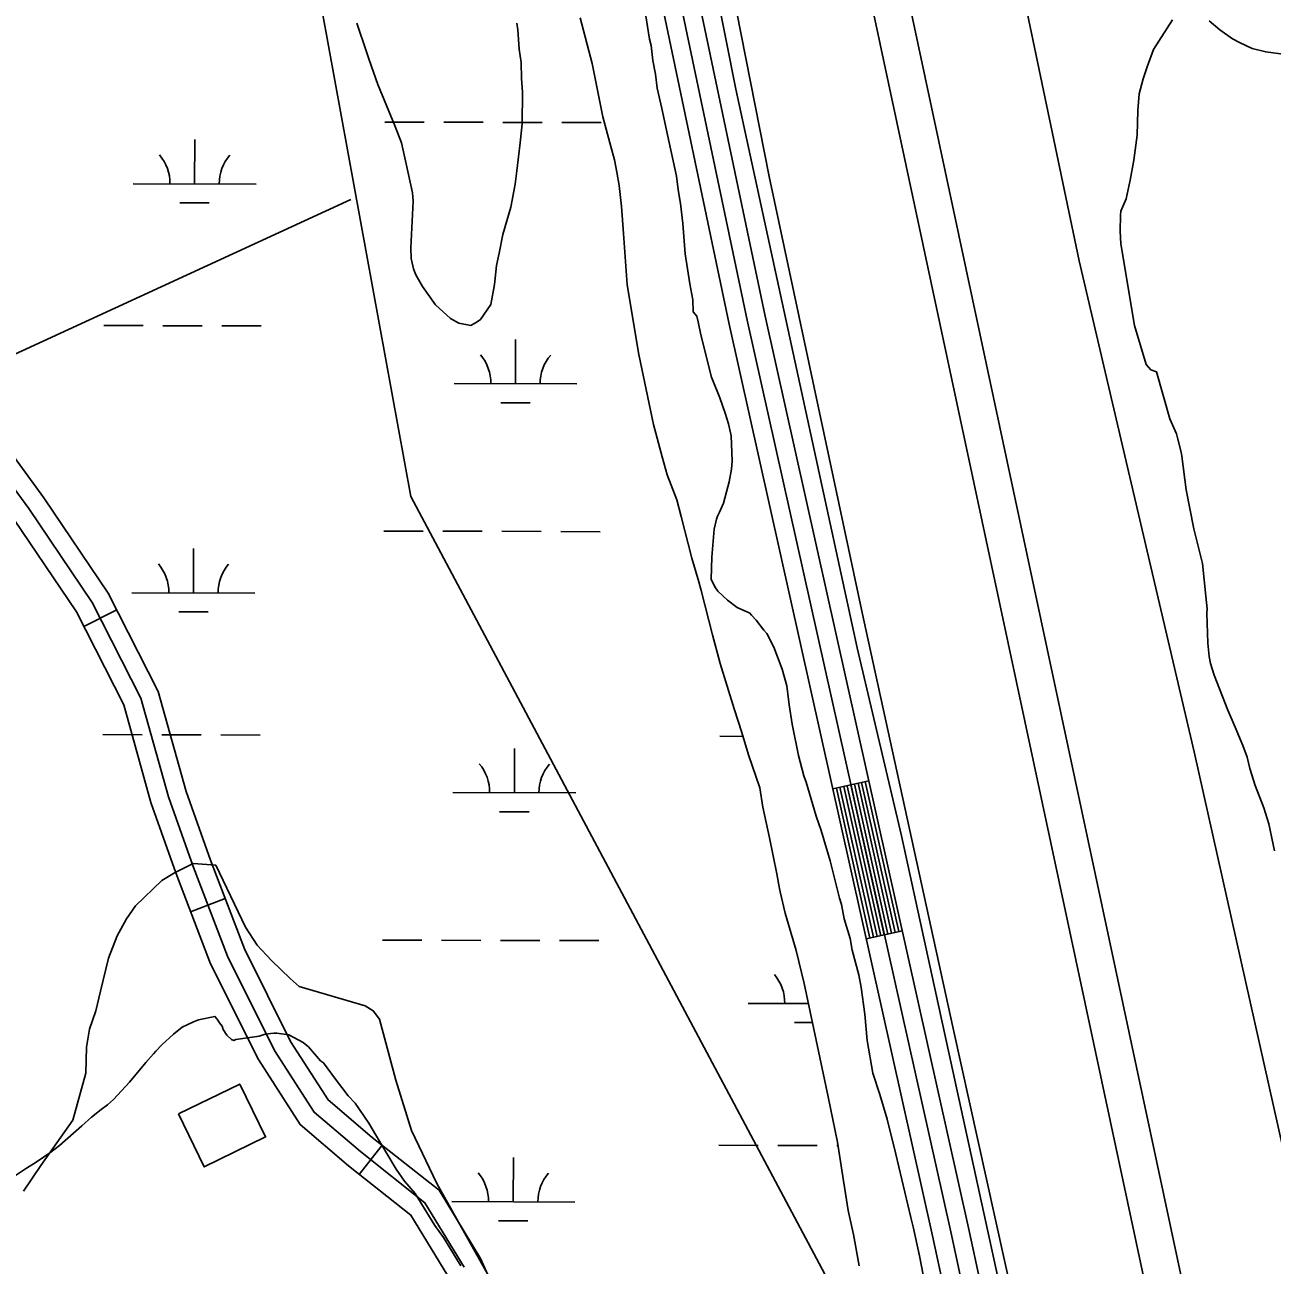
# Model space of a CAD drawing. Extents: x 3161665 to 3199565, y 885729 to 911164.
# Drawn here: x 3174412 to 3175426, y 893976 to 894985 of the extents above; entities that cross this region are included whole.
import ezdxf

# ---------------------------------------------------------------- set-up
doc = ezdxf.new("R2010")
doc.units = 0
for name, color, linetype in [('V-BLDG-OTLN', 7, 'Continuous'), ('V-LEVE-TOET', 7, 'Continuous'), ('V-ROAD-CNTR', 7, 'Continuous'), ('V-SITE-VEGE', 7, 'Continuous'), ('V-SURV-LINE', 7, 'Continuous'), ('V-TOPO-SHOR', 7, 'Continuous'), ('V-WETL-SWMP', 7, 'Continuous')]:
    doc.layers.add(name, color=color, linetype=linetype)

msp = doc.modelspace()

# ---------------------------------------------------------------- linework, layer by layer
at = {"layer": 'V-BLDG-OTLN'}
msp.add_lwpolyline([(3174537.1, 894099.3), (3174587, 894123.6), (3174608, 894080.6), (3174558.1, 894056.2)], close=True, dxfattribs=at)
at = {"layer": 'V-LEVE-TOET'}
for points in [[(3174566.9, 897865.7), (3174635.8, 897583.7), (3174711.7, 897283.5), (3174795.8, 896920.9), (3174863.7, 896619), (3174934.5, 896318.6), (3175016.5, 895935.6), (3175109.9, 895536.9), (3175193.4, 895157.2), (3175269.6, 894793.2), (3175363, 894393.8), (3175446.7, 894021.2), (3175510.4, 893698.8), (3175596.8, 893326.1), (3175626.8, 893204.9), (3175671.2, 893055.9), (3175732.8, 892857.2), (3175831.3, 892583.9), (3175876.3, 892462.5)], [(3175614.5, 892478.6), (3175526.1, 892758.5), (3175457.2, 892988.5), (3175387.2, 893218.2), (3175335.3, 893419.7), (3175282.8, 893650.1), (3175228.7, 893890.7), (3175167.2, 894168.7), (3175094.2, 894502), (3175017.4, 894861.7), (3174964.6, 895130.1), (3174886.4, 895480.6), (3174809.3, 895829), (3174730.1, 896189.4), (3174649.3, 896561.3), (3174573.7, 896881.3), (3174498.6, 897189.6), (3174408.1, 897562.4), (3174343.5, 897836.6)]]:
    msp.add_lwpolyline(points, dxfattribs=at)
at = {"layer": 'V-ROAD-CNTR'}
for p, q in [((3174460.2, 894495.7), (3174486.9, 894509.3)), ((3175098.6, 894370.2), (3175069.3, 894363.7)), ((3174547, 894263.7), (3174575, 894274.5)), ((3175125.8, 894248.2), (3175096.5, 894241.7)), ((3174684.2, 894050.2), (3174702.8, 894073.8))]:
    msp.add_line(p, q, dxfattribs=at)
for points in [[(3174925.8, 895023.5), (3174984.9, 894741.8), (3175150.4, 894000.2), (3175235.6, 893604.9), (3175301, 893318.5), (3175339.8, 893168.6), (3175400.1, 892968.5), (3175501.5, 892658.3), (3175610.1, 892329.1), (3175674.8, 892136.7), (3175715.1, 892007.3), (3175747.2, 891878.6), (3175771.8, 891757.9), (3175801.8, 891594.7), (3175858.9, 891250.3), (3175872.9, 891170.4)], [(3174940.5, 895026.5), (3174999.6, 894744.9), (3175165.1, 894003.4), (3175250.3, 893608.2), (3175315.6, 893322), (3175354.3, 893172.7), (3175414.4, 892973), (3175515.8, 892663), (3175624.4, 892333.9), (3175689.1, 892141.3), (3175729.6, 892011.4), (3175761.9, 891881.9), (3175786.6, 891760.7), (3175816.6, 891597.3), (3175873.7, 891252.8), (3175888.2, 891170.3)], [(3174955.2, 895029.6), (3175014.2, 894748.1), (3175179.7, 894006.6), (3175264.9, 893611.4), (3175330.2, 893325.6), (3175368.7, 893176.7), (3175428.7, 892977.5), (3175530, 892667.7), (3175638.6, 892338.6), (3175703.3, 892146), (3175744, 892015.4), (3175776.5, 891885.3), (3175801.3, 891763.6), (3175831.4, 891599.8), (3175888.5, 891255.3), (3175903.4, 891170.3)], [(3174811.8, 893917.3), (3174782.7, 893981.7), (3174749.1, 894037.2), (3174694.6, 894080.3), (3174658.8, 894110.7), (3174628.2, 894158.3), (3174590.7, 894233.6), (3174563.1, 894305.6), (3174543.4, 894361.7), (3174520.6, 894442.9), (3174480, 894523), (3174427.7, 894600.3), (3174381.7, 894663)], [(3174369.7, 894653.9), (3174415.4, 894591.7), (3174467, 894515.4), (3174506.6, 894437.5), (3174529, 894357.2), (3174549, 894300.5), (3174577, 894227.6), (3174615.2, 894150.9), (3174647.4, 894100.7), (3174685.1, 894068.7), (3174737.6, 894027.1), (3174769.4, 893974.7)], [(3174908.3, 893619.9), (3174901.9, 893631.9), (3174867.1, 893717.7), (3174829.1, 893805.9), (3174784.5, 893905), (3174756.1, 893967.7), (3174726.2, 894017.1), (3174675.5, 894057.1), (3174636, 894090.8), (3174602.1, 894143.5), (3174563.3, 894221.5), (3174534.9, 894295.3), (3174514.7, 894352.6), (3174492.6, 894432), (3174454.1, 894507.7), (3174403.2, 894583)], [(3175072.2, 894364.4), (3175099.4, 894242.4)], [(3175075.1, 894365), (3175102.4, 894243)], [(3175078.1, 894365.7), (3175105.3, 894243.7)], [(3175081, 894366.3), (3175108.2, 894244.3)], [(3175083.9, 894367), (3175111.1, 894245)], [(3175086.8, 894367.6), (3175114.1, 894245.6)], [(3175089.8, 894368.3), (3175117, 894246.3)], [(3175092.7, 894368.9), (3175119.9, 894246.9)], [(3175095.6, 894369.6), (3175122.9, 894247.6)]]:
    msp.add_lwpolyline(points, dxfattribs=at)
at = {"layer": 'V-SITE-VEGE'}
for points in [[(3174915.5, 895002.7), (3174920.3, 894973.6), (3174921.4, 894968.2), (3174922.8, 894956.1), (3174925.1, 894944.9), (3174926.5, 894933.7), (3174930.3, 894917.1), (3174934.9, 894895.7), (3174942.1, 894862.1), (3174943.5, 894850.9), (3174945.3, 894839.7), (3174947.4, 894823.5), (3174949.3, 894798.8), (3174953, 894774.5), (3174955.4, 894761.5), (3174955.8, 894751.6), (3174958.7, 894748.1), (3174959.8, 894743.7), (3174962, 894732.9), (3174970.7, 894698.5), (3174977.3, 894681.7), (3174981.8, 894669.2), (3174984.5, 894660.7), (3174986.7, 894650.9), (3174987.5, 894630.6), (3174986.9, 894623.8), (3174985.1, 894613.4), (3174980.4, 894596), (3174977.1, 894588.7), (3174975.4, 894585.4), (3174974.6, 894583.1), (3174972.7, 894574.9), (3174971, 894552.3), (3174970.4, 894534.2), (3174973.3, 894528), (3174975.7, 894524.5), (3174983.7, 894517.1), (3174991.6, 894511.2), (3175001.8, 894506.6), (3175003.2, 894504.9), (3175007, 894501), (3175013.2, 894492.7), (3175015.6, 894490), (3175021.4, 894479), (3175028.1, 894461.2), (3175031.8, 894447.4), (3175033.8, 894432.1), (3175036.3, 894416.4), (3175041.4, 894390.9), (3175045.7, 894374.4), (3175047.7, 894369.1), (3175055.7, 894341.4), (3175059.8, 894329.8), (3175067.1, 894305.3), (3175074.7, 894274.9), (3175076.3, 894269.6), (3175078.6, 894257.9), (3175083.3, 894241.9), (3175085.1, 894232.5), (3175090.4, 894212.4), (3175092.2, 894202.1), (3175095.4, 894180.5), (3175097.2, 894159)], [(3175375.2, 894988.3), (3175384.1, 894981), (3175394.3, 894973.7), (3175399.9, 894970.8), (3175410.4, 894965.8), (3175421.4, 894963.1), (3175437.3, 894961.1), (3175443.1, 894962.2), (3175453.3, 894965.4), (3175470.2, 894972.4), (3175473.3, 894973.4), (3175477.3, 894975.4), (3175492.4, 894980.6), (3175497.8, 894983), (3175514, 894994.6)], [(3174682.3, 894986.5), (3174690, 894963.3), (3174692.1, 894956.6), (3174699.3, 894936.6), (3174713.4, 894902.4), (3174718.4, 894889.1), (3174722.3, 894872.1), (3174727.4, 894848.4), (3174728.1, 894841.7), (3174726.1, 894803.7), (3174726.4, 894795.1), (3174728.2, 894786.6), (3174730.2, 894781.7), (3174735.5, 894772.4), (3174746.1, 894757.5)], [(3174746.1, 894757.5), (3174758.3, 894746.3), (3174765.2, 894742.5), (3174774.8, 894740.7), (3174780.1, 894743.6), (3174782.7, 894745.5), (3174791.2, 894757.6), (3174794.1, 894774), (3174795.8, 894789.4), (3174798, 894799.5), (3174801, 894814.5), (3174807.3, 894836.9), (3174811, 894855.5), (3174812.4, 894866.4), (3174815, 894889.1), (3174816.6, 894904.5), (3174816.9, 894930.3), (3174816, 894941.5), (3174815.9, 894954.6), (3174814.1, 894965.4), (3174813, 894981.1), (3174812.3, 894986.5)], [(3175428.4, 894313.3), (3175423.8, 894335.3), (3175419.7, 894348.2), (3175412.6, 894366.4), (3175408.4, 894380.2), (3175406.2, 894389.6), (3175402.7, 894398.9), (3175396.6, 894414), (3175390.6, 894427.8), (3175379.5, 894456.2), (3175376.4, 894465.6), (3175375.2, 894471.4), (3175374.3, 894482.2), (3175373.3, 894506.5), (3175373.6, 894510.1), (3175372.7, 894520.5), (3175369.8, 894547), (3175362.8, 894575.1), (3175356.5, 894606.9), (3175353, 894634.3), (3175352.5, 894637.5), (3175349.7, 894649.1), (3175348.7, 894652.6), (3175343.2, 894664.6), (3175332.6, 894703), (3175328, 894704.6), (3175324.2, 894708.9), (3175314.7, 894740.6), (3175303.4, 894806.9), (3175302.9, 894817.3), (3175303.3, 894830.4), (3175303.6, 894833.6), (3175307.7, 894843.7), (3175311.1, 894858.7), (3175314, 894875.1), (3175316.8, 894895.5), (3175317.3, 894915.4), (3175318.5, 894929), (3175321.6, 894941.3), (3175324.8, 894950.9), (3175330.1, 894965.2), (3175345.4, 894989.3)], [(3174766.7, 893975.8), (3174752.7, 893998.7), (3174745.5, 894008.7), (3174739.2, 894019.3), (3174729.5, 894034.7), (3174721, 894044.7), (3174714.2, 894054.4), (3174697.3, 894082.6), (3174691.9, 894091.8), (3174680.8, 894108.1), (3174675.2, 894114.1), (3174664.7, 894127.7), (3174655.1, 894140.8), (3174652.7, 894142.5), (3174642.8, 894153.9), (3174638.6, 894157.3), (3174627, 894163.6), (3174617, 894165), (3174614.8, 894164.9), (3174607.6, 894164.1), (3174602.7, 894162.6), (3174583.8, 894160), (3174582.1, 894159), (3174580.2, 894159.8), (3174576.5, 894163.3), (3174573.6, 894168.1), (3174572.6, 894170.8), (3174570.6, 894173.4), (3174568.7, 894176.5), (3174566.8, 894178.6), (3174553.4, 894175.8), (3174549.4, 894174.3), (3174540.1, 894169.9), (3174533.1, 894164.1), (3174523.5, 894155.6), (3174518.8, 894150.4), (3174516.9, 894148.3), (3174510.6, 894141.1), (3174497.3, 894125.2), (3174484.3, 894111.1), (3174479.5, 894106.8), (3174474.3, 894103), (3174466.4, 894096.8), (3174458.6, 894089.7), (3174440.3, 894073.6), (3174433.3, 894068.3), (3174421.5, 894060.1), (3174413.5, 894055.3), (3174403, 894048.1)], [(3175097.2, 894159), (3175101.9, 894132.5), (3175107.6, 894115.1), (3175113.4, 894095.1), (3175120.5, 894066.5), (3175132.6, 894015.1), (3175134.7, 894007.5), (3175139.8, 893983.8), (3175142.7, 893968.5)]]:
    msp.add_lwpolyline(points, dxfattribs=at)
at = {"layer": 'V-SURV-LINE'}
for points in [[(3175033.1, 895463.2), (3175421.3, 893644.8)], [(3175392, 893638.5), (3175003.7, 895456.9)]]:
    msp.add_lwpolyline(points, dxfattribs=at)
at = {"layer": 'V-TOPO-SHOR'}
msp.add_line((3174368.2, 894700.7), (3174677.4, 894843.2), dxfattribs=at)
for points in [[(3174409.3, 897441.7), (3174428.5, 897353.1), (3174579.1, 896746.7), (3174708, 896216.3), (3174735.6, 896109.1), (3174804.9, 895778.9), (3174863.4, 895512.1), (3174932.8, 895222.4), (3174990.4, 894932.7), (3175089, 894478.4), (3175125, 894325.6), (3175228.6, 893851), (3175273, 893674.5), (3175382.5, 893190.6), (3175411, 893096), (3175512.4, 892770.8), (3175585.3, 892555.4), (3175718.6, 892145.7), (3175767.3, 891992), (3175785.7, 891909.3), (3175837.5, 891672.8), (3175883.2, 891378.1), (3175918.2, 891167)], [(3174364.6, 896157.8), (3174520.1, 895584.5), (3174648.7, 895024.6), (3174726.1, 894601.4), (3175064.9, 893965), (3175165.2, 893792.4), (3175084.5, 893721), (3175180.2, 893490.2), (3175320.3, 893084.8)]]:
    msp.add_lwpolyline(points, dxfattribs=at)
at = {"layer": 'V-WETL-SWMP'}
for p, q in [((3174704.9, 894906.1), (3174736.9, 894906)), ((3174752.9, 894906), (3174784.9, 894905.9)), ((3174800.9, 894905.8), (3174832.9, 894905.7)), ((3174848.9, 894905.7), (3174880.9, 894905.6)), ((3174550.2, 894855.8), (3174550.3, 894891.8)), ((3174500.2, 894855.9), (3174600.2, 894855.6)), ((3174538.2, 894840.4), (3174562.2, 894840.3)), ((3174476.5, 894740.6), (3174508.5, 894740.5)), ((3174524.5, 894740.4), (3174556.5, 894740.3)), ((3174572.5, 894740.3), (3174604.5, 894740.2)), ((3174811.2, 894693.2), (3174811.3, 894729.2)), ((3174761.2, 894693.3), (3174861.2, 894693.1)), ((3174799.2, 894677.8), (3174823.2, 894677.7)), ((3174704, 894573.4), (3174736, 894573.3)), ((3174752, 894573.3), (3174784, 894573.2)), ((3174800, 894573.2), (3174832, 894573.1)), ((3174848, 894573), (3174880, 894572.9)), ((3174549.3, 894523.1), (3174549.4, 894559.1)), ((3174499.3, 894523.2), (3174599.3, 894523)), ((3174537.3, 894507.7), (3174561.3, 894507.6)), ((3174475.6, 894407.9), (3174507.6, 894407.8)), ((3174523.6, 894407.7), (3174555.6, 894407.7)), ((3174571.6, 894407.6), (3174603.6, 894407.5)), ((3174977.5, 894406.5), (3174996.3, 894406.4)), ((3174810.3, 894360.5), (3174810.4, 894396.5)), ((3174760.3, 894360.7), (3174860.3, 894360.4)), ((3174798.2, 894345.1), (3174822.2, 894345.1)), ((3174703.1, 894240.8), (3174735.1, 894240.7)), ((3174751.1, 894240.6), (3174783.1, 894240.5)), ((3174799.1, 894240.5), (3174831.1, 894240.4)), ((3174847.1, 894240.4), (3174879.1, 894240.3)), ((3175000.3, 894189.2), (3175049.4, 894189.1)), ((3175038.2, 894173.7), (3175052.7, 894173.6)), ((3174976.6, 894073.8), (3175008.6, 894073.7)), ((3175024.6, 894073.7), (3175056.6, 894073.6)), ((3175072.6, 894073.6), (3175073.5, 894073.6)), ((3174809.4, 894027.9), (3174809.5, 894063.9)), ((3174759.4, 894028), (3174859.4, 894027.7)), ((3174797.3, 894012.5), (3174821.3, 894012.4))]:
    msp.add_line(p, q, dxfattribs=at)
for points in [[(3174863.9, 894990.9), (3174873.6, 894953.8), (3174882.2, 894910.4), (3174888.7, 894886.3), (3174891.8, 894875.2), (3174893.6, 894865.3), (3174895.4, 894854.5), (3174897.5, 894837.5), (3174898.9, 894815.4), (3174902, 894773.6), (3174911.6, 894717.1), (3174923.4, 894660.2), (3174930.4, 894633.9), (3174934.6, 894619.2), (3174942.3, 894598.7), (3174946, 894585.3), (3174954.6, 894551.4), (3174960.4, 894532.2), (3174962.1, 894525.1), (3174971.3, 894488.9), (3174977.7, 894465.7), (3174989.1, 894428.7), (3174995.4, 894409.5), (3175000.7, 894391.3), (3175009.9, 894364.6)], [(3175009.9, 894364.6), (3175012.4, 894348.9), (3175017.9, 894323.8), (3175023.7, 894294.7), (3175025.5, 894284), (3175026.5, 894279.9), (3175030.4, 894262.5), (3175039.4, 894232.2), (3175045.9, 894205.4), (3175065.6, 894113.2), (3175073, 894076.5), (3175076.7, 894053.6), (3175081.7, 894020.9), (3175086.1, 894001.2), (3175090.8, 893975.7)], [(3174950.9, 893679.8), (3174747.3, 894042.8), (3174726.5, 894085.9), (3174713.9, 894126.7), (3174700.6, 894176.4), (3174695.5, 894183.3), (3174689, 894187.2), (3174635.2, 894203), (3174628, 894209.4), (3174612.7, 894224), (3174601.1, 894236.7), (3174591.6, 894251.2), (3174567.5, 894301.8), (3174549.2, 894302.9), (3174533.9, 894295.5), (3174523.7, 894289.2), (3174502.3, 894268.7), (3174494.9, 894258), (3174487.2, 894244.1), (3174480.1, 894226), (3174473.7, 894199.3), (3174470, 894183.2), (3174464.7, 894168.4), (3174462.2, 894153.7), (3174461.7, 894132.6), (3174451.2, 894094.2), (3174425.3, 894057.3), (3174411, 894036.5)]]:
    msp.add_lwpolyline(points, dxfattribs=at)
for centre, start, end in [((3174495, 894856.4), 359.0698, 40.6135), ((3174605.5, 894856.1), 139.0698, 180.6135), ((3174756, 894693.8), 359.0698, 40.6135), ((3174866.4, 894693.5), 139.0698, 180.6135), ((3174494.1, 894523.7), 359.0698, 40.6135), ((3174604.5, 894523.4), 139.0698, 180.6135), ((3174755, 894361.2), 359.0698, 40.6135), ((3174865.5, 894360.8), 139.0698, 180.6135), ((3174995, 894189.7), 359.0698, 40.6135), ((3174754.1, 894028.5), 359.0698, 40.6135), ((3174864.6, 894028.2), 139.0698, 180.6135)]:
    msp.add_arc(centre, 35.2, start, end, dxfattribs=at)

doc.saveas('drawing.dxf')
